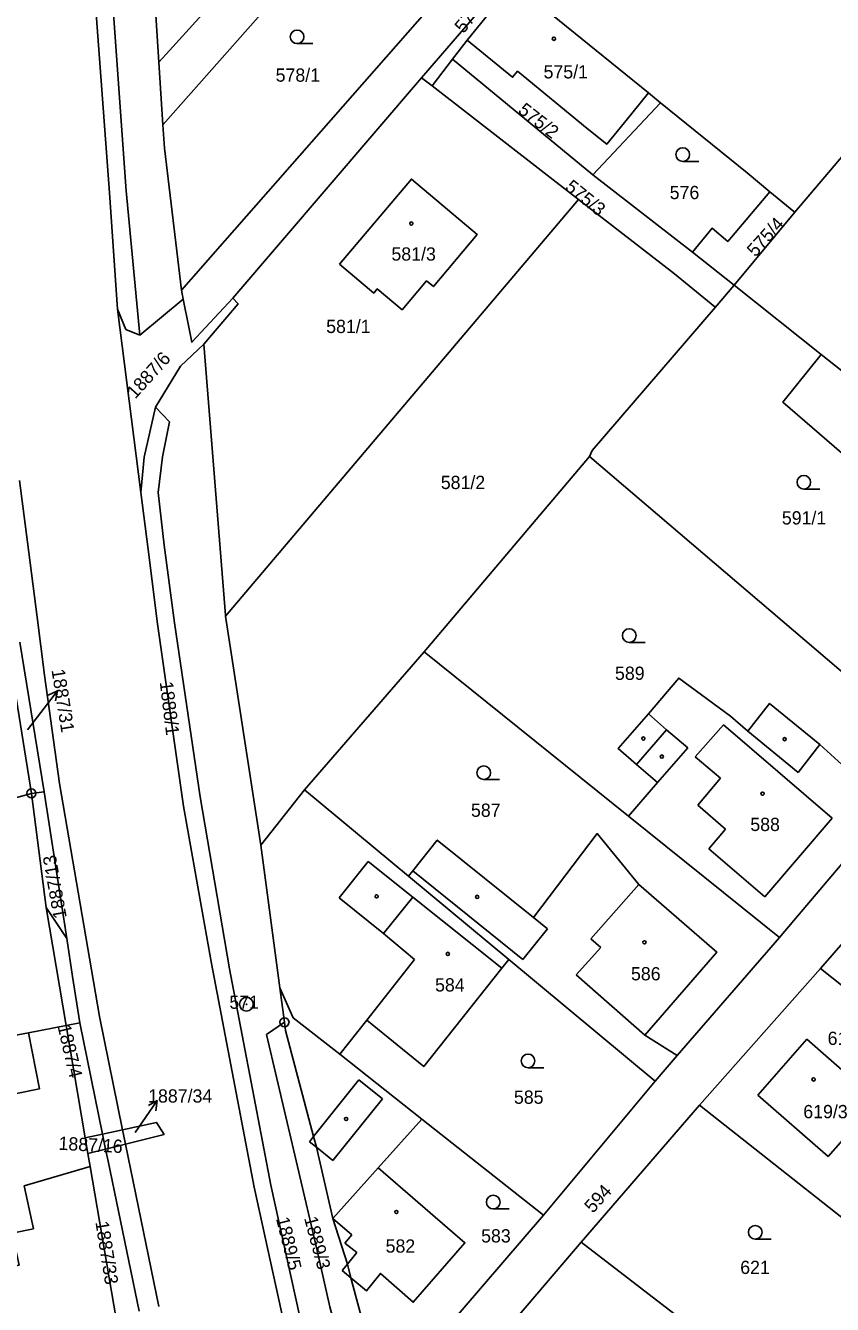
# Model space of a CAD drawing. Extents: x -587171 to -555306, y -1167727 to -1074732.
# Drawn here: x -561091.7 to -561002.9, y -1078033.9 to -1077893.1 of the extents above; entities that cross this region are included whole.
import ezdxf

# ---------------------------------------------------------------- set-up
doc = ezdxf.new("R2010")
doc.units = 0
for name, color, linetype in [('Hranice parcel', 7, 'Continuous'), ('Parcelní čísla', 7, 'Continuous'), ('Pop  PČ popisy', 7, 'Continuous'), ('Vnitřní kresba', 7, 'Continuous'), ('Značky bodu BP', 7, 'Continuous'), ('Značky budov', 7, 'Continuous'), ('Značky kultur', 7, 'Continuous')]:
    doc.layers.add(name, color=color, linetype=linetype)

msp = doc.modelspace()

# ---------------------------------------------------------------- linework, layer by layer
at = {"layer": 'Hranice parcel'}
for p, q in [((-561052.18, -1077876.5), (-561076.54, -1077904.04)), ((-561041.83, -1077885.03), (-561074.51, -1077922.26)), ((-561038.47, -1077887.64), (-561048.08, -1077898.88)), ((-561043.08, -1077894.73), (-561037.98, -1077888.46)), ((-561037.98, -1077888.46), (-561023.13, -1077900.55)), ((-561044.69, -1077896.83), (-561043.08, -1077894.73)), ((-561076.54, -1077904.04), (-561076.98, -1077897.15)), ((-561046.93, -1077899.77), (-561044.69, -1077896.83)), ((-561044.69, -1077896.83), (-561029.24, -1077909.55)), ((-561048.08, -1077898.88), (-561068.84, -1077923.15)), ((-561048.08, -1077898.88), (-561046.93, -1077899.77)), ((-561030.81, -1077912.27), (-561046.93, -1077899.77)), ((-561023.13, -1077900.55), (-561021.81, -1077901.62)), ((-561021.81, -1077901.62), (-561029.24, -1077909.55)), ((-561007.02, -1077913.69), (-561001.03, -1077906.61)), ((-561029.24, -1077909.55), (-561018.28, -1077918.07)), ((-561069.64, -1077958.17), (-561030.81, -1077912.27)), ((-561007.02, -1077913.69), (-561013.7, -1077921.7)), ((-561018.28, -1077918.07), (-561013.7, -1077921.7)), ((-561074.31, -1077923.24), (-561074.51, -1077922.26)), ((-561013.7, -1077921.7), (-561015.76, -1077924.17)), ((-561004.12, -1077929.33), (-561013.7, -1077921.7)), ((-561081.56, -1077924.36), (-561078.96, -1077944.55)), ((-561079.1, -1077927.23), (-561074.31, -1077923.24)), ((-561047.81, -1077962.07), (-561029.61, -1077940.57)), ((-560991.44, -1077973.16), (-561029.61, -1077940.57)), ((-561069.64, -1077958.17), (-561065.77, -1077983.36)), ((-561092.28, -1077961.01), (-561089.62, -1077977.48)), ((-561060.98, -1077977.27), (-561047.81, -1077962.07)), ((-561025.3, -1077980.17), (-561047.81, -1077962.07)), ((-561091.01, -1077977.66), (-561092.98, -1077965.31)), ((-561004.2, -1077996.95), (-560980.5, -1077969.74)), ((-561095.35, -1077978.85), (-561091.01, -1077977.66)), ((-561089.62, -1077977.48), (-561091.01, -1077977.66)), ((-561089.4, -1077990.23), (-561091.01, -1077977.66)), ((-561089.62, -1077977.48), (-561087.13, -1077993.66)), ((-561065.77, -1077983.36), (-561060.98, -1077977.27)), ((-561049.53, -1077986.79), (-561060.98, -1077977.27)), ((-561008.69, -1077993.53), (-561025.3, -1077980.17)), ((-561065.77, -1077983.36), (-561063.68, -1077999.09)), ((-561038.48, -1077995.97), (-561049.53, -1077986.79)), ((-561087.19, -1078003.22), (-561089.4, -1077990.23)), ((-561087.13, -1077993.66), (-561089.4, -1077990.23)), ((-561019.95, -1078006.54), (-561008.69, -1077993.53)), ((-561022.37, -1078009.35), (-561038.48, -1077995.97)), ((-561017.49, -1078012), (-561004.2, -1077996.95)), ((-561063.68, -1077999.09), (-561063.17, -1078002.86)), ((-561085.09, -1078015.6), (-561087.19, -1078003.22)), ((-561085.7, -1078002.94), (-561083.18, -1078015.18)), ((-561048.06, -1078013.52), (-561057.09, -1078006.39)), ((-561022.37, -1078009.35), (-561019.95, -1078006.54)), ((-561034.67, -1078024.09), (-561022.37, -1078009.35)), ((-561030.54, -1078027.08), (-561017.49, -1078012)), ((-561017.49, -1078012), (-561001.84, -1078024.37)), ((-561034.67, -1078024.09), (-561048.06, -1078013.52)), ((-561085.09, -1078015.6), (-561083.18, -1078015.18)), ((-561084.79, -1078017.33), (-561085.09, -1078015.6)), ((-561082.85, -1078016.84), (-561083.18, -1078015.18)), ((-561084.79, -1078017.33), (-561082.85, -1078016.84)), ((-561084.55, -1078018.75), (-561084.79, -1078017.33)), ((-561082.85, -1078016.84), (-561082.57, -1078018.16)), ((-561081.7, -1078035.53), (-561084.55, -1078018.75)), ((-561082.57, -1078018.16), (-561079.17, -1078034.69)), ((-561059.25, -1078045.49), (-561064.66, -1078020.81)), ((-561052.26, -1078044.56), (-561034.67, -1078024.09)), ((-561037.52, -1078035.3), (-561030.54, -1078027.08)), ((-561030.54, -1078027.08), (-561009.78, -1078042.99)), ((-561055.85, -1078031.01), (-561052.26, -1078044.56))]:
    msp.add_line(p, q, dxfattribs=at)
for points in [[(-561082.86, -1077794.3), (-561083.63, -1077819.25), (-561083.64, -1077849.26), (-561083.09, -1077871.28), (-561082.13, -1077889.75), (-561080.57, -1077911.33), (-561079.1, -1077927.23)], [(-561085.47, -1077819.26), (-561085.52, -1077849.15), (-561084.89, -1077871.39), (-561084.03, -1077889.81), (-561082.43, -1077911.55), (-561081.56, -1077924.36)], [(-561076.98, -1077897.15), (-561076.19, -1077896.27), (-561055.67, -1077873.63)], [(-561076.98, -1077897.15), (-561077.53, -1077888.51), (-561077.62, -1077880.12)], [(-561043.08, -1077894.73), (-561038.06, -1077898.82), (-561037.51, -1077898.15), (-561029.85, -1077904.45), (-561027.7, -1077906.2), (-561024.93, -1077902.81), (-561023.13, -1077900.55)], [(-561021.81, -1077901.62), (-561012.27, -1077909.35), (-561009.75, -1077911.42)], [(-561074.51, -1077922.26), (-561076.38, -1077906.62), (-561076.54, -1077904.04)], [(-561057.13, -1077919.4), (-561049.2, -1077910.03), (-561041.95, -1077916.15), (-561046.78, -1077921.86), (-561047.54, -1077921.24), (-561050.23, -1077924.42), (-561052.96, -1077922.12), (-561053.34, -1077922.59), (-561057.13, -1077919.4)], [(-561018.28, -1077918.07), (-561016.12, -1077915.44), (-561014.39, -1077916.89), (-561009.75, -1077911.42)], [(-561009.75, -1077911.42), (-561007.13, -1077913.59), (-561007.02, -1077913.69)], [(-561015.76, -1077924.17), (-561015.83, -1077924.08), (-561020.24, -1077920.46), (-561030.81, -1077912.27)], [(-561081.56, -1077924.36), (-561080.61, -1077926.59), (-561079.1, -1077927.23)], [(-561068.84, -1077923.15), (-561073.35, -1077928), (-561073.69, -1077926.32), (-561074.31, -1077923.24)], [(-561068.84, -1077923.15), (-561068.25, -1077923.78), (-561072.04, -1077928.22)], [(-561029.61, -1077940.57), (-561029.31, -1077939.9), (-561015.76, -1077924.17)], [(-561077.37, -1077935.13), (-561074.61, -1077930.64), (-561072.04, -1077928.22)], [(-561072.04, -1077928.22), (-561069.65, -1077958.03), (-561069.64, -1077958.17)], [(-560987.32, -1077968.28), (-560999.51, -1077957.72), (-560991.92, -1077948.75), (-561008.33, -1077934.6), (-561004.12, -1077929.33)], [(-561004.12, -1077929.33), (-560995.72, -1077936), (-560991.93, -1077939.08), (-560988.08, -1077942.22), (-560987.11, -1077942.82), (-560974.4, -1077953)], [(-561078.96, -1077944.55), (-561078.59, -1077940.66), (-561077.37, -1077935.13)], [(-561069.2, -1077997), (-561072.46, -1077978.04), (-561075.27, -1077958.88), (-561076.42, -1077950.34), (-561077.06, -1077944.53), (-561076.59, -1077940.62), (-561075.82, -1077936.75), (-561077.37, -1077935.13)], [(-561059.52, -1078052), (-561061.07, -1078045.8), (-561066.5, -1078021.01), (-561071.2, -1077996.41), (-561072.12, -1077991.25), (-561074.29, -1077979.09), (-561077.15, -1077959.01), (-561078.16, -1077950.83), (-561078.96, -1077944.55)], [(-560996.6, -1077979.25), (-561004.26, -1077972.27), (-561009.79, -1077967.76), (-561012.17, -1077970.83), (-561014.1, -1077969.17), (-561019.79, -1077964.97), (-561023.13, -1077968.9), (-561026.45, -1077972.73), (-561024.43, -1077974.48), (-561022.11, -1077976.48), (-561025.3, -1077980.17)], [(-561008.69, -1077993.53), (-561007.11, -1077991.66), (-560998.54, -1077981.54), (-560996.6, -1077979.25)], [(-561019.95, -1078006.54), (-561023.53, -1078004.3), (-561015.6, -1077995.14), (-561024.18, -1077987.69), (-561028.75, -1077982.09), (-561035.77, -1077991.32), (-561046.35, -1077982.8), (-561049.05, -1077986.19), (-561049.53, -1077986.79)], [(-561087.13, -1077993.66), (-561086.49, -1077997.81), (-561085.7, -1078002.94)], [(-561057.09, -1078006.39), (-561054.12, -1078002.63), (-561047.84, -1078007.72), (-561039.24, -1077996.92), (-561038.48, -1077995.97)], [(-561064.66, -1078020.81), (-561066.97, -1078008.68), (-561067.52, -1078005.82), (-561069.2, -1077997)], [(-561004.2, -1077996.95), (-560989.92, -1078008.3), (-560988.58, -1078009.37)], [(-561057.09, -1078006.39), (-561062.21, -1078002.36), (-561063.68, -1077999.09)], [(-561087.19, -1078003.22), (-561091.34, -1078004.01), (-561102.75, -1078006.17), (-561104.11, -1078008.44), (-561101.09, -1078021.08), (-561102.56, -1078021.43), (-561101.34, -1078026.53), (-561099.87, -1078026.18), (-561098.71, -1078031.02), (-561092.38, -1078029.6), (-561093.12, -1078026.09), (-561090.79, -1078025.6), (-561091.8, -1078020.88), (-561084.55, -1078018.75)], [(-561063.17, -1078002.86), (-561065.14, -1078004.23), (-561061.74, -1078018.76), (-561059.57, -1078028.01), (-561058.16, -1078034.2), (-561056.48, -1078040.37), (-561054.95, -1078046.47), (-561053.35, -1078045.78)], [(-561063.17, -1078002.86), (-561063.05, -1078003.77), (-561059.96, -1078015.45), (-561059.65, -1078016.62), (-561057.85, -1078024.48), (-561056.25, -1078029.49), (-561055.85, -1078031.01)], [(-561011.09, -1078010.9), (-561005.68, -1078004.73), (-560997.95, -1078011.5), (-561003.35, -1078017.66), (-561011.09, -1078010.9)], [(-561083.18, -1078015.18), (-561080.98, -1078014.71), (-561077.25, -1078013.9), (-561076.42, -1078015.22), (-561080.66, -1078016.29), (-561082.85, -1078016.84)], [(-561055.85, -1078031.01), (-561054.16, -1078032.45), (-561052.61, -1078030.52), (-561048.99, -1078033.69), (-561043.32, -1078027.14), (-561052.86, -1078018.9), (-561048.06, -1078013.52)]]:
    msp.add_lwpolyline(points, dxfattribs=at)
at = {"layer": 'Pop  PČ popisy'}
for p, q in [((-561089.96, -1077968.76), (-561088.15, -1077966.36)), ((-561088.15, -1077966.36), (-561089.16, -1077966.86)), ((-561088.15, -1077966.36), (-561088.36, -1077967.46)), ((-561091.43, -1077970.68), (-561089.96, -1077968.76)), ((-561078.88, -1078013.95), (-561077.16, -1078011.49)), ((-561077.16, -1078011.49), (-561078.14, -1078012.02)), ((-561077.16, -1078011.49), (-561077.32, -1078012.6)), ((-561079.6, -1078015), (-561078.88, -1078013.95))]:
    msp.add_line(p, q, dxfattribs=at)
at = {"layer": 'Vnitřní kresba'}
for p, q in [((-561091.45, -1077950.02), (-561092.32, -1077943.23)), ((-561090.39, -1077958.25), (-561091.45, -1077950.02)), ((-561089.57, -1077964.65), (-561090.39, -1077958.25)), ((-561087.92, -1077976.58), (-561089.57, -1077964.65)), ((-561021.12, -1077970.65), (-561023.13, -1077968.9)), ((-561024.43, -1077974.48), (-561021.12, -1077970.65)), ((-561018.8, -1077972.65), (-561021.12, -1077970.65)), ((-561017.99, -1077973.64), (-561014.85, -1077970.13)), ((-561014.85, -1077970.13), (-561002.89, -1077980.41)), ((-561006.66, -1077975.35), (-561012.17, -1077970.83)), ((-561004.26, -1077972.27), (-561006.66, -1077975.35)), ((-561022.11, -1077976.48), (-561018.8, -1077972.65)), ((-561015.2, -1077975.99), (-561017.99, -1077973.64)), ((-561017.69, -1077978.98), (-561015.2, -1077975.99)), ((-561014.64, -1077981.59), (-561017.69, -1077978.98)), ((-561002.89, -1077980.41), (-561010.32, -1077989.04)), ((-561016.49, -1077983.77), (-561014.64, -1077981.59)), ((-561010.32, -1077989.04), (-561016.49, -1077983.77)), ((-561057.14, -1077989.16), (-561053.97, -1077985.18)), ((-561053.97, -1077985.18), (-561049.04, -1077989.09)), ((-561049.05, -1077986.19), (-561036.95, -1077995.94)), ((-561024.18, -1077987.69), (-561029.45, -1077993.69)), ((-561052.28, -1077993.1), (-561057.14, -1077989.16)), ((-561052.28, -1077993.1), (-561049.04, -1077989.09)), ((-561049.04, -1077989.09), (-561039.24, -1077996.92)), ((-561034.22, -1077992.58), (-561035.77, -1077991.32)), ((-561048.86, -1077995.94), (-561052.28, -1077993.1)), ((-561036.95, -1077995.94), (-561034.22, -1077992.58)), ((-561028.35, -1077994.65), (-561031.09, -1077997.65)), ((-561029.45, -1077993.69), (-561028.35, -1077994.65)), ((-561054.12, -1078002.63), (-561048.86, -1077995.94)), ((-561031.09, -1077997.65), (-561023.53, -1078004.3)), ((-561083.54, -1078002.24), (-561083.98, -1077999.66)), ((-561085.7, -1078002.94), (-561087.19, -1078003.22)), ((-561080.98, -1078014.71), (-561083.54, -1078002.24)), ((-561090.12, -1078010.19), (-561091.34, -1078004.01)), ((-561096.56, -1078011.52), (-561090.12, -1078010.19)), ((-561059.96, -1078015.45), (-561054.97, -1078009.22)), ((-561054.97, -1078009.22), (-561052.39, -1078011.28)), ((-561052.39, -1078011.28), (-561057.86, -1078018.09)), ((-561080.66, -1078016.29), (-561080.98, -1078014.71)), ((-561059.96, -1078015.45), (-561060.43, -1078016.03)), ((-561076.99, -1078034.17), (-561080.66, -1078016.29)), ((-561060.43, -1078016.03), (-561059.65, -1078016.62)), ((-561057.86, -1078018.09), (-561059.65, -1078016.62)), ((-561052.86, -1078018.9), (-561057.85, -1078024.48)), ((-561057.85, -1078024.48), (-561055.77, -1078026.26)), ((-561055.77, -1078026.26), (-561056.53, -1078027.18)), ((-561056.53, -1078027.18), (-561055.22, -1078028.23)), ((-561055.22, -1078028.23), (-561056.25, -1078029.49)), ((-561056.81, -1078030.19), (-561056.25, -1078029.49)), ((-561055.85, -1078031.01), (-561056.81, -1078030.19))]:
    msp.add_line(p, q, dxfattribs=at)
msp.add_lwpolyline([(-561083.98, -1077999.66), (-561084.42, -1077997.08), (-561087.92, -1077976.58)], dxfattribs=at)
at = {"layer": 'Značky bodu BP'}
for centre, radius in [((-561091.01, -1077977.66), 0.5), ((-561091.01, -1077977.66), 0.0303), ((-561067.35, -1078000.88), 0.75), ((-561067.35, -1078000.88), 0.03), ((-561063.17, -1078002.86), 0.5), ((-561063.17, -1078002.86), 0.0303)]:
    msp.add_circle(centre, radius, dxfattribs=at)
at = {"layer": 'Značky budov'}
for centre in [(-561033.52, -1077894.58), (-561049.21, -1077914.93), (-561023.68, -1077971.63), (-561008.13, -1077971.7), (-561021.65, -1077973.61), (-561010.56, -1077977.69), (-561053.03, -1077989), (-561041.97, -1077989.06), (-561023.56, -1077994.06), (-561045.19, -1077995.34), (-561004.95, -1078009.16), (-561056.39, -1078013.51), (-561050.86, -1078023.75)]:
    msp.add_circle(centre, 0.175, dxfattribs=at)
at = {"layer": 'Značky kultur'}
for p, q in [((-561061.78, -1077895.12), (-561060.03, -1077895.12)), ((-561019.34, -1077908.08), (-561017.59, -1077908.08)), ((-561006.02, -1077944.16), (-561004.27, -1077944.16)), ((-561025.23, -1077961.04), (-561023.48, -1077961.04)), ((-561041.24, -1077976.14), (-561039.49, -1077976.14)), ((-561036.37, -1078007.87), (-561034.62, -1078007.87)), ((-561040.2, -1078023.41), (-561038.45, -1078023.41)), ((-561011.37, -1078026.74), (-561009.62, -1078026.74))]:
    msp.add_line(p, q, dxfattribs=at)
for centre in [(-561061.78, -1077894.37), (-561019.34, -1077907.33), (-561006.02, -1077943.41), (-561025.23, -1077960.29), (-561041.24, -1077975.39), (-561036.37, -1078007.12), (-561040.2, -1078022.66), (-561011.37, -1078025.99)]:
    msp.add_circle(centre, 0.75, dxfattribs=at)

# ---------------------------------------------------------------- texts
at = {"layer": 'Parcelní čísla'}
for s, rotation, p in [('577', 50, (-561043.47, -1077894.07)), ('575/2', 322, (-561037.57, -1077902.66)), ('575/3', 321, (-561032.4, -1077911.11)), ('575/4', 48, (-561011.34, -1077918.69)), ('1887/6', 48, (-561079.59, -1077934.31)), ('1887/31', 279, (-561088.81, -1077964.08)), ('1888/1', 277, (-561076.9, -1077965.42)), ('1887/13', 100, (-561087.12, -1077991.32)), ('1887/4', 283, (-561088.15, -1078003.29)), ('1887/16', 357, (-561088.06, -1078016.9)), ('594', 48, (-561029.23, -1078023.96)), ('1889/5', 284, (-561064.11, -1078024.48)), ('1889/3', 285, (-561061.02, -1078024.44)), ('1887/33', 279, (-561083.98, -1078024.86))]:
    msp.add_text(s, height=1.46, rotation=rotation, dxfattribs=at).set_placement(p)
for s, p in [('575/1', (-561034.66, -1077898.95)), ('578/1', (-561064.14, -1077899.31)), ('576', (-561020.78, -1077912.24)), ('581/3', (-561051.4, -1077919.01)), ('581/1', (-561058.58, -1077926.98)), ('581/2', (-561045.97, -1077944.16)), ('591/1', (-561008.44, -1077948.06)), ('589', (-561026.8, -1077965.17)), ('587', (-561042.65, -1077980.25)), ('588', (-561011.91, -1077981.81)), ('586', (-561025.04, -1077998.25)), ('584', (-561046.6, -1077999.48)), ('619/1', (-561003.4, -1078005.36)), ('1887/34', (-561078.17, -1078011.71)), ('585', (-561037.92, -1078011.84)), ('619/3', (-561006.08, -1078013.43)), ('583', (-561041.53, -1078027.11)), ('582', (-561052.04, -1078028.23)), ('621', (-561013.02, -1078030.58))]:
    msp.add_text(s, height=1.46, dxfattribs=at).set_placement(p)
at = {"layer": 'Značky bodu BP'}
msp.add_text('571', height=1.46, dxfattribs=at).set_placement((-561069.23, -1078001.38))

doc.saveas('drawing.dxf')
